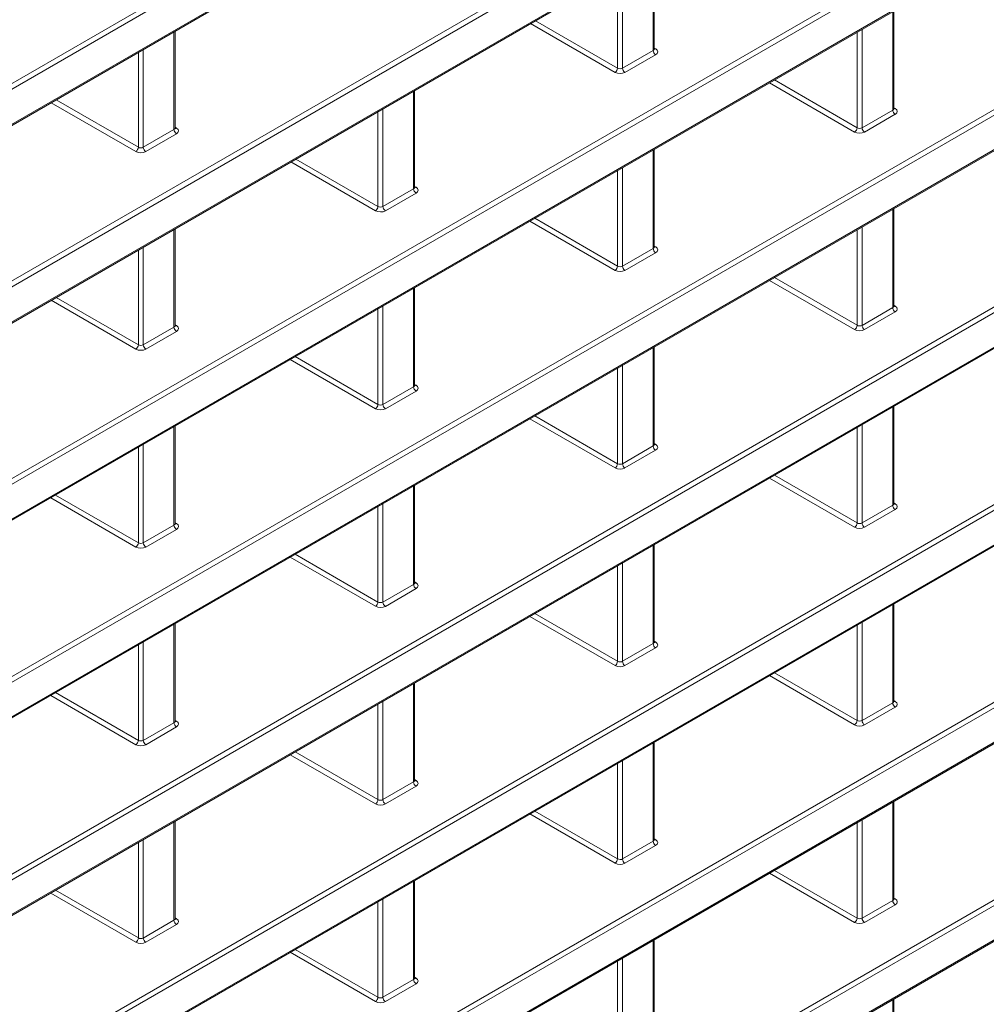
# Model space of a CAD drawing. Header units: millimetres. Extents: x 0 to 1118, y 0 to 864.
# Tile 286 of 512: x 624 to 637, y 107 to 121. Entities that reach past the tile are written whole.
import ezdxf

# ---------------------------------------------------------------- set-up
doc = ezdxf.new("R2010")
doc.units = ezdxf.units.MM

msp = doc.modelspace()

# ---------------------------------------------------------------- linework, layer by layer
at = {"color": 9, "linetype": 'Continuous', "lineweight": 0}
for p, q in [((606.985, 110.6312), (656.534, 139.2353)), ((656.569, 139.1742), (606.9704, 110.5415)), ((606.9704, 110.0403), (656.569, 138.673)), ((606.985, 107.8183), (654.3418, 135.1568)), ((654.3323, 135.07), (606.9704, 107.7285)), ((606.9704, 107.2273), (654.3323, 134.5688)), ((606.985, 105.0053), (654.3418, 132.3438)), ((654.3323, 132.257), (606.9704, 104.9155)), ((609.4229, 105.8355), (654.3323, 131.7611)), ((609.4376, 103.6028), (654.3418, 129.5255)), ((654.3323, 129.4386), (609.4229, 103.513)), ((609.4229, 103.0226), (654.3323, 128.9482)), ((654.3323, 126.6257), (609.4229, 100.7001)), ((609.4376, 100.7898), (654.3418, 126.7125)), ((609.4229, 100.2096), (654.3323, 126.1352)), ((654.3323, 123.8127), (609.4229, 97.8871)), ((609.4376, 97.9768), (654.3418, 123.8995)), ((609.4229, 97.3966), (654.3323, 123.3222)), ((632.6045, 120.6183), (632.6045, 122.0087)), ((632.097, 120.3665), (632.097, 121.7157)), ((632.1674, 121.7564), (632.1674, 120.366)), ((636.0163, 119.7696), (636.0163, 121.1707)), ((654.3323, 120.9997), (609.4229, 95.0741)), ((609.4376, 95.1638), (654.3418, 121.0865)), ((632.0617, 120.3053), (630.8577, 121.0003)), ((630.9284, 121.0411), (632.097, 120.3665)), ((625.781, 119.4921), (625.781, 120.8825)), ((635.5088, 119.5178), (635.5088, 120.8777)), ((635.5792, 120.9183), (635.5792, 119.5172)), ((625.2735, 119.2403), (625.2735, 120.5896)), ((625.3439, 120.6302), (625.3439, 119.2398)), ((632.1674, 120.366), (632.6045, 120.6183)), ((632.6396, 120.5572), (632.2025, 120.3049)), ((632.6192, 120.6518), (632.6402, 120.6392)), ((609.4229, 94.5836), (654.3323, 120.5092)), ((635.4735, 119.4565), (634.2603, 120.1569)), ((634.331, 120.1977), (635.5088, 119.5178)), ((629.1928, 118.6487), (629.1928, 120.0391)), ((625.2381, 119.1791), (624.0342, 119.8741)), ((624.1049, 119.9149), (625.2735, 119.2403)), ((628.6853, 118.3969), (628.6853, 119.7462)), ((628.7557, 119.7868), (628.7557, 118.3964)), ((635.5792, 119.5172), (636.0163, 119.7696)), ((636.0514, 119.7085), (635.6143, 119.4562)), ((636.031, 119.8031), (636.052, 119.7905)), ((625.3439, 119.2398), (625.781, 119.4921)), ((625.816, 119.4311), (625.3789, 119.1787)), ((625.7956, 119.5256), (625.8166, 119.513)), ((632.6045, 117.8), (632.6045, 119.2011)), ((628.6499, 118.3357), (627.4459, 119.0307)), ((627.5167, 119.0715), (628.6853, 118.3969)), ((632.097, 117.5482), (632.097, 118.9081)), ((632.1674, 118.9488), (632.1674, 117.5476)), ((628.7557, 118.3964), (629.1928, 118.6487)), ((629.2278, 118.5877), (628.7907, 118.3353)), ((629.2074, 118.6822), (629.2284, 118.6697)), ((636.0163, 116.9566), (636.0163, 118.3577)), ((654.3323, 118.1867), (609.4229, 92.2611)), ((609.4376, 92.3509), (654.3418, 118.2735)), ((632.0617, 117.4869), (630.8485, 118.1873)), ((630.9192, 118.2281), (632.097, 117.5482)), ((625.781, 116.6791), (625.781, 118.0695)), ((635.5088, 116.7048), (635.5088, 118.0647)), ((635.5792, 118.1054), (635.5792, 116.7042)), ((625.2735, 116.4273), (625.2735, 117.7766)), ((625.3439, 117.8172), (625.3439, 116.4268)), ((632.1674, 117.5476), (632.6045, 117.8)), ((632.6192, 117.8335), (632.6402, 117.8209)), ((609.4229, 91.7706), (654.3323, 117.6962)), ((632.6396, 117.7389), (632.2025, 117.4866)), ((635.4735, 116.6435), (634.2603, 117.3439)), ((634.331, 117.3847), (635.5088, 116.7048)), ((629.1928, 115.8304), (629.1928, 117.2315)), ((625.2381, 116.3661), (624.0342, 117.0611)), ((624.1049, 117.102), (625.2735, 116.4273)), ((628.6853, 115.5786), (628.6853, 116.9385)), ((628.7557, 116.9792), (628.7557, 115.5781)), ((635.5792, 116.7042), (636.0163, 116.9566)), ((636.031, 116.9901), (636.052, 116.9775)), ((636.0514, 116.8955), (635.6143, 116.6432)), ((625.3439, 116.4268), (625.781, 116.6791)), ((625.7956, 116.7126), (625.8166, 116.7001)), ((625.816, 116.6181), (625.3789, 116.3658)), ((632.6045, 114.987), (632.6045, 116.3881)), ((628.6499, 115.5174), (627.4367, 116.2177)), ((627.5074, 116.2586), (628.6853, 115.5786)), ((632.097, 114.7352), (632.097, 116.0951)), ((632.1674, 116.1358), (632.1674, 114.7347)), ((628.7557, 115.5781), (629.1928, 115.8304)), ((629.2074, 115.8639), (629.2284, 115.8513)), ((629.2278, 115.7693), (628.7907, 115.517)), ((636.0163, 114.1436), (636.0163, 115.5447)), ((632.0617, 114.674), (630.8485, 115.3743)), ((630.9192, 115.4152), (632.097, 114.7352)), ((625.781, 113.8608), (625.781, 115.2619)), ((635.5088, 113.8918), (635.5088, 115.2517)), ((635.5792, 115.2924), (635.5792, 113.8913)), ((625.2735, 113.609), (625.2735, 114.9689)), ((625.3439, 115.0096), (625.3439, 113.6085)), ((632.1674, 114.7347), (632.6045, 114.987)), ((632.6192, 115.0205), (632.6402, 115.0079)), ((632.6396, 114.9259), (632.2025, 114.6736)), ((635.4735, 113.8306), (634.2603, 114.5309)), ((634.331, 114.5718), (635.5088, 113.8918)), ((629.1928, 113.0174), (629.1928, 114.4185)), ((625.2381, 113.5478), (624.0249, 114.2482)), ((624.0956, 114.289), (625.2735, 113.609)), ((628.6853, 112.7656), (628.6853, 114.1255)), ((628.7557, 114.1662), (628.7557, 112.7651)), ((635.5792, 113.8913), (636.0163, 114.1436)), ((636.031, 114.1771), (636.052, 114.1645)), ((636.0514, 114.0825), (635.6143, 113.8302)), ((625.3439, 113.6085), (625.781, 113.8608)), ((625.7956, 113.8943), (625.8166, 113.8817)), ((625.816, 113.7998), (625.3789, 113.5474)), ((632.6045, 112.174), (632.6045, 113.5751)), ((628.6499, 112.7044), (627.4367, 113.4048)), ((627.5074, 113.4456), (628.6853, 112.7656)), ((632.097, 111.9222), (632.097, 113.2821)), ((632.1674, 113.3228), (632.1674, 111.9217)), ((628.7557, 112.7651), (629.1928, 113.0174)), ((629.2074, 113.0509), (629.2284, 113.0383)), ((629.2278, 112.9564), (628.7907, 112.704)), ((636.0163, 111.3306), (636.0163, 112.7317)), ((632.0617, 111.861), (630.8485, 112.5614)), ((630.9192, 112.6022), (632.097, 111.9222)), ((625.781, 111.0478), (625.781, 112.4489)), ((635.5088, 111.0788), (635.5088, 112.4387)), ((635.5792, 112.4794), (635.5792, 111.0783)), ((625.2735, 110.796), (625.2735, 112.156)), ((625.3439, 112.1966), (625.3439, 110.7955)), ((632.1674, 111.9217), (632.6045, 112.174)), ((632.6192, 112.2075), (632.6402, 112.1949)), ((632.6396, 112.113), (632.2025, 111.8606)), ((635.4735, 111.0176), (634.2603, 111.718)), ((634.331, 111.7588), (635.5088, 111.0788)), ((629.1928, 110.2044), (629.1928, 111.6055)), ((624.0956, 111.476), (625.2735, 110.796)), ((625.2381, 110.7348), (624.0249, 111.4352)), ((628.6853, 109.9526), (628.6853, 111.3126)), ((628.7557, 111.3532), (628.7557, 109.9521)), ((635.5792, 111.0783), (636.0163, 111.3306)), ((636.031, 111.3641), (636.052, 111.3515)), ((636.0514, 111.2696), (635.6143, 111.0172)), ((625.3439, 110.7955), (625.781, 111.0478)), ((625.7956, 111.0813), (625.8166, 111.0688)), ((625.816, 110.9868), (625.3789, 110.7344)), ((632.6045, 109.361), (632.6045, 110.7621)), ((627.5074, 110.6326), (628.6853, 109.9526)), ((628.6499, 109.8914), (627.4367, 110.5918)), ((632.097, 109.1092), (632.097, 110.4692)), ((632.1674, 110.5098), (632.1674, 109.1087)), ((628.7557, 109.9521), (629.1928, 110.2044)), ((629.2074, 110.2379), (629.2284, 110.2254)), ((629.2278, 110.1434), (628.7907, 109.891)), ((636.0163, 108.5176), (636.0163, 109.9187)), ((630.9192, 109.7892), (632.097, 109.1092)), ((625.781, 108.2348), (625.781, 109.6359)), ((632.0617, 109.048), (630.8485, 109.7484)), ((635.5088, 108.2658), (635.5088, 109.6258)), ((635.5792, 109.6664), (635.5792, 108.2653)), ((625.2735, 107.983), (625.2735, 109.343)), ((625.3439, 109.3836), (625.3439, 107.9825)), ((632.1674, 109.1087), (632.6045, 109.361)), ((632.6192, 109.3945), (632.6402, 109.382)), ((632.6396, 109.3), (632.2025, 109.0476)), ((634.331, 108.9458), (635.5088, 108.2658)), ((629.1928, 107.3914), (629.1928, 108.7925)), ((635.4735, 108.2046), (634.2603, 108.905)), ((624.0956, 108.663), (625.2735, 107.983)), ((625.2381, 107.9218), (624.0249, 108.6222)), ((628.6853, 107.1396), (628.6853, 108.4996)), ((628.7557, 108.5402), (628.7557, 107.1391)), ((635.5792, 108.2653), (636.0163, 108.5176)), ((636.031, 108.5511), (636.052, 108.5386)), ((636.0514, 108.4566), (635.6143, 108.2042)), ((625.3439, 107.9825), (625.781, 108.2348)), ((625.7956, 108.2683), (625.8166, 108.2558)), ((625.816, 108.1738), (625.3789, 107.9215)), ((632.6045, 106.548), (632.6045, 107.9491)), ((627.5074, 107.8196), (628.6853, 107.1396)), ((628.6499, 107.0784), (627.4367, 107.7788)), ((632.097, 106.2962), (632.097, 107.6562)), ((632.1674, 107.6968), (632.1674, 106.2957)), ((628.7557, 107.1391), (629.1928, 107.3914)), ((629.2074, 107.4249), (629.2284, 107.4124)), ((629.2278, 107.3304), (628.7907, 107.0781)), ((636.0163, 105.7046), (636.0163, 107.1057))]:
    msp.add_line(p, q, dxfattribs=at)
at = {"color": 7, "linetype": 'Continuous', "lineweight": 15}
for p, q in [((606.985, 110.0319), (656.5587, 138.6501)), ((606.985, 107.2189), (654.3469, 134.5603)), ((609.4376, 105.8271), (654.3469, 131.7527)), ((609.4376, 103.0141), (654.3469, 128.9397)), ((609.4376, 100.2011), (654.3469, 126.1267)), ((609.4376, 97.3881), (654.3469, 123.3137)), ((632.6192, 120.6389), (632.6192, 122.0172)), ((636.031, 119.7902), (636.031, 121.1791)), ((625.7956, 119.5127), (625.7956, 120.891)), ((609.4376, 94.5752), (654.3469, 120.5007)), ((629.2074, 118.6693), (629.2074, 120.0476)), ((632.6192, 117.8206), (632.6192, 119.2095)), ((636.031, 116.9772), (636.031, 118.3661)), ((625.7956, 116.6998), (625.7956, 118.078)), ((609.4376, 91.7622), (654.3469, 117.6878)), ((629.2074, 115.851), (629.2074, 117.24)), ((632.6192, 115.0076), (632.6192, 116.3966)), ((636.031, 114.1642), (636.031, 115.5532)), ((625.7956, 113.8814), (625.7956, 115.2704)), ((629.2074, 113.038), (629.2074, 114.427)), ((632.6192, 112.1946), (632.6192, 113.5836)), ((636.031, 111.3512), (636.031, 112.7402)), ((625.7956, 111.0684), (625.7956, 112.4574)), ((629.2074, 110.225), (629.2074, 111.614)), ((632.6192, 109.3816), (632.6192, 110.7706)), ((636.031, 108.5382), (636.031, 109.9272)), ((625.7956, 108.2555), (625.7956, 109.6444)), ((629.2074, 107.4121), (629.2074, 108.801)), ((632.6192, 106.5687), (632.6192, 107.9576)), ((636.031, 105.7253), (636.031, 107.1142))]:
    msp.add_line(p, q, dxfattribs=at)
at = {"color": 9, "linetype": 'Continuous', "lineweight": 0}
for centre, radius, start, end in [((632.6814, 120.6218), 0.077, 182.63708, 237.07265), ((632.6248, 120.6621), 0.0275, 258.49847, 303.93077), ((632.0191, 120.3707), 0.078, 303.05908, 356.94154), ((632.2443, 120.3695), 0.077, 182.63708, 237.07265), ((636.0932, 119.7731), 0.077, 182.63727, 237.07215), ((636.0366, 119.8133), 0.0275, 258.49556, 303.93167), ((625.8578, 119.4957), 0.077, 182.63668, 237.07305), ((625.8013, 119.5359), 0.0275, 258.46661, 303.96263), ((635.4309, 119.5219), 0.078, 303.05617, 356.94444), ((635.6561, 119.5208), 0.077, 182.63727, 237.07215), ((625.1956, 119.2445), 0.078, 303.05805, 356.94256), ((625.4207, 119.2433), 0.077, 182.63668, 237.07305), ((629.2696, 118.6523), 0.077, 182.63708, 237.07265), ((629.213, 118.6925), 0.0275, 258.49847, 303.93077), ((628.6073, 118.4011), 0.078, 303.05908, 356.94154), ((628.8325, 118.3999), 0.077, 182.63708, 237.07265), ((632.6814, 117.8035), 0.077, 182.63727, 237.07215), ((632.6248, 117.8438), 0.0275, 258.49245, 303.93478), ((632.0191, 117.5523), 0.078, 303.05914, 356.94148), ((632.2443, 117.5512), 0.077, 182.63727, 237.07215), ((636.0932, 116.9601), 0.077, 182.63688, 237.07285), ((636.0366, 117.0004), 0.0275, 258.49784, 303.9304), ((625.8578, 116.6827), 0.077, 182.63708, 237.07265), ((625.8013, 116.7229), 0.0275, 258.46953, 303.95971), ((635.4309, 116.7089), 0.078, 303.05599, 356.94463), ((635.6561, 116.7078), 0.077, 182.63688, 237.07285), ((625.1955, 116.4315), 0.078, 303.05908, 356.94154), ((625.4207, 116.4303), 0.077, 182.63708, 237.07265), ((629.2696, 115.8339), 0.077, 182.63727, 237.07215), ((629.213, 115.8742), 0.0275, 258.49245, 303.93478), ((628.6073, 115.5828), 0.078, 303.05914, 356.94148), ((628.8325, 115.5816), 0.077, 182.63727, 237.07215), ((632.6814, 114.9905), 0.077, 182.63688, 237.07285), ((632.6248, 115.0308), 0.0275, 258.49473, 303.93351), ((632.0191, 114.7394), 0.078, 303.05895, 356.94166), ((632.2443, 114.7382), 0.077, 182.63688, 237.07285), ((636.0932, 114.1471), 0.077, 182.6371, 237.07255), ((636.0366, 114.1874), 0.0275, 258.49591, 303.93182), ((625.8578, 113.8643), 0.077, 182.63727, 237.07215), ((625.8013, 113.9046), 0.0275, 258.46354, 303.96369), ((635.4309, 113.896), 0.078, 303.05602, 356.94468), ((635.6561, 113.8948), 0.077, 182.6371, 237.07255), ((625.1955, 113.6132), 0.078, 303.05914, 356.94148), ((625.4207, 113.612), 0.077, 182.63727, 237.07215), ((629.2696, 113.0209), 0.077, 182.63688, 237.07285), ((629.213, 113.0612), 0.0275, 258.49473, 303.93351), ((628.6073, 112.7698), 0.078, 303.05895, 356.94166), ((628.8325, 112.7686), 0.077, 182.63688, 237.07285), ((632.6814, 112.1776), 0.077, 182.6371, 237.07255), ((632.6248, 112.2178), 0.0275, 258.49281, 303.93493), ((632.0191, 111.9264), 0.078, 303.05898, 356.94171), ((632.2443, 111.9252), 0.077, 182.6371, 237.07255), ((636.0932, 111.3342), 0.077, 182.63688, 237.07285), ((636.0366, 111.3744), 0.0276, 258.50011, 303.92913), ((625.8578, 111.0514), 0.077, 182.63688, 237.07285), ((625.8013, 111.0916), 0.0275, 258.4658, 303.96243), ((635.4309, 111.083), 0.078, 303.0558, 356.94481), ((635.6561, 111.0818), 0.077, 182.63688, 237.07285), ((625.1955, 110.8002), 0.078, 303.05895, 356.94166), ((625.4207, 110.799), 0.077, 182.63688, 237.07285), ((629.2696, 110.208), 0.077, 182.6371, 237.07255), ((629.213, 110.2482), 0.0275, 258.49281, 303.93493), ((628.6073, 109.9568), 0.078, 303.05898, 356.94171), ((628.8325, 109.9556), 0.077, 182.6371, 237.07255), ((632.6814, 109.3646), 0.077, 182.63688, 237.07285), ((632.6248, 109.4048), 0.0275, 258.49701, 303.93223), ((632.0191, 109.1134), 0.078, 303.05877, 356.94185), ((632.2443, 109.1122), 0.077, 182.63688, 237.07285), ((636.0932, 108.5212), 0.077, 182.63811, 237.07162), ((636.0366, 108.5614), 0.0275, 258.48619, 303.93904), ((625.8578, 108.2384), 0.077, 182.6371, 237.07255), ((625.8013, 108.2786), 0.0275, 258.46388, 303.96385), ((635.4309, 108.27), 0.078, 303.05652, 356.9441), ((635.6561, 108.2688), 0.077, 182.63811, 237.07162), ((625.1955, 107.9872), 0.078, 303.05898, 356.94171), ((625.4207, 107.9861), 0.077, 182.6371, 237.07255), ((629.2696, 107.395), 0.077, 182.63688, 237.07285), ((629.213, 107.4352), 0.0275, 258.49701, 303.93223), ((628.6073, 107.1438), 0.078, 303.05877, 356.94185), ((628.8325, 107.1427), 0.077, 182.63688, 237.07285)]:
    msp.add_arc(centre, radius, start, end, dxfattribs=at)
for centre, major_axis, ratio, start_param, end_param in [((632.5692, 120.6394), (0.05, -0.0008), 0.5872741, 5.5068216, 6.2922198), ((632.5689, 120.5988), (0.1, -0.0008), 0.5823041, 5.5022266, 7.0642962), ((632.1318, 120.3464), (0.1, -0.0008), 0.5823041, 3.9401569, 5.5022266), ((632.1321, 120.3871), (0.05, -0.0008), 0.5872741, 3.9447519, 5.5068216), ((635.981, 119.7907), (0.05, -0.0008), 0.5872741, 5.5068216, 6.2922198), ((635.9807, 119.75), (0.1, -0.0008), 0.5823041, 5.5022266, 7.0642962), ((625.7456, 119.5132), (0.05, -0.0008), 0.5872741, 5.5068216, 6.2922198), ((625.7453, 119.4726), (0.1, -0.0008), 0.5823041, 5.5022266, 7.0642962), ((635.5436, 119.4977), (0.1, -0.0008), 0.5823041, 3.9401569, 5.5022266), ((635.5439, 119.5384), (0.05, -0.0008), 0.5872741, 3.9447519, 5.5068216), ((625.3082, 119.2203), (0.1, -0.0008), 0.5823041, 3.9401569, 5.5022266), ((625.3085, 119.2609), (0.05, -0.0008), 0.5872741, 3.9447519, 5.5068216), ((629.1574, 118.6698), (0.05, -0.0008), 0.5872741, 5.5068216, 6.2922198), ((629.1571, 118.6292), (0.1, -0.0008), 0.5823041, 5.5022266, 7.0642962), ((628.72, 118.3769), (0.1, -0.0008), 0.5823041, 3.9401569, 5.5022266), ((628.7203, 118.4175), (0.05, -0.0008), 0.5872741, 3.9447519, 5.5068216), ((632.5692, 117.8211), (0.05, -0.0008), 0.5872741, 5.5068216, 6.2922198), ((632.5689, 117.7805), (0.1, -0.0008), 0.5823041, 5.5022266, 7.0642962), ((632.1318, 117.5281), (0.1, -0.0008), 0.5823041, 3.9401569, 5.5022266), ((632.1321, 117.5688), (0.05, -0.0008), 0.5872741, 3.9447519, 5.5068216), ((635.981, 116.9777), (0.05, -0.0008), 0.5872741, 5.5068216, 6.2922198), ((635.9807, 116.9371), (0.1, -0.0008), 0.5823041, 5.5022266, 7.0642962), ((625.7456, 116.7003), (0.05, -0.0008), 0.5872741, 5.5068216, 6.2922198), ((625.7453, 116.6596), (0.1, -0.0008), 0.5823041, 5.5022266, 7.0642962), ((635.5436, 116.6847), (0.1, -0.0008), 0.5823041, 3.9401569, 5.5022266), ((635.5439, 116.7254), (0.05, -0.0008), 0.5872741, 3.9447519, 5.5068216), ((625.3082, 116.4073), (0.1, -0.0008), 0.5823041, 3.9401569, 5.5022266), ((625.3085, 116.4479), (0.05, -0.0008), 0.5872741, 3.9447519, 5.5068216), ((629.1574, 115.8515), (0.05, -0.0008), 0.5872741, 5.5068216, 6.2922198), ((629.1571, 115.8109), (0.1, -0.0008), 0.5823041, 5.5022266, 7.0642962), ((628.72, 115.5585), (0.1, -0.0008), 0.5823041, 3.9401569, 5.5022266), ((628.7203, 115.5992), (0.05, -0.0008), 0.5872741, 3.9447519, 5.5068216), ((632.5692, 115.0081), (0.05, -0.0008), 0.5872741, 5.5068216, 6.2922198), ((632.5689, 114.9675), (0.1, -0.0008), 0.5823041, 5.5022266, 7.0642962), ((632.1318, 114.7151), (0.1, -0.0008), 0.5823041, 3.9401569, 5.5022266), ((632.1321, 114.7558), (0.05, -0.0008), 0.5872741, 3.9447519, 5.5068216), ((635.981, 114.1647), (0.05, -0.0008), 0.5872741, 5.5068216, 6.2922198), ((635.9807, 114.1241), (0.1, -0.0008), 0.5823041, 5.5022266, 7.0642962), ((625.7456, 113.8819), (0.05, -0.0008), 0.5872741, 5.5068216, 6.2922198), ((625.7453, 113.8413), (0.1, -0.0008), 0.5823041, 5.5022266, 7.0642962), ((635.5436, 113.8717), (0.1, -0.0008), 0.5823041, 3.9401569, 5.5022266), ((635.5439, 113.9124), (0.05, -0.0008), 0.5872741, 3.9447519, 5.5068216), ((625.3082, 113.589), (0.1, -0.0008), 0.5823041, 3.9401569, 5.5022266), ((625.3085, 113.6296), (0.05, -0.0008), 0.5872741, 3.9447519, 5.5068216), ((629.1574, 113.0385), (0.05, -0.0008), 0.5872741, 5.5068216, 6.2922198), ((629.1571, 112.9979), (0.1, -0.0008), 0.5823041, 5.5022266, 7.0642962), ((628.72, 112.7456), (0.1, -0.0008), 0.5823041, 3.9401569, 5.5022266), ((628.7203, 112.7862), (0.05, -0.0008), 0.5872741, 3.9447519, 5.5068216), ((632.5692, 112.1951), (0.05, -0.0008), 0.5872741, 5.5068216, 6.2922198), ((632.5689, 112.1545), (0.1, -0.0008), 0.5823041, 5.5022266, 7.0642962), ((632.1318, 111.9022), (0.1, -0.0008), 0.5823041, 3.9401569, 5.5022266), ((632.1321, 111.9428), (0.05, -0.0008), 0.5872741, 3.9447519, 5.5068216), ((635.981, 111.3517), (0.05, -0.0008), 0.5872741, 5.5068216, 6.2922198), ((635.9807, 111.3111), (0.1, -0.0008), 0.5823041, 5.5022266, 7.0642962), ((625.7456, 111.0689), (0.05, -0.0008), 0.5872741, 5.5068216, 6.2922198), ((625.7453, 111.0283), (0.1, -0.0008), 0.5823041, 5.5022266, 7.0642962), ((635.5436, 111.0588), (0.1, -0.0008), 0.5823041, 3.9401569, 5.5022266), ((635.5439, 111.0994), (0.05, -0.0008), 0.5872741, 3.9447519, 5.5068216), ((625.3085, 110.8166), (0.05, -0.0008), 0.5872741, 3.9447519, 5.5068216), ((625.3082, 110.776), (0.1, -0.0008), 0.5823041, 3.9401569, 5.5022266), ((629.1574, 110.2255), (0.05, -0.0008), 0.5872741, 5.5068216, 6.2922198), ((629.1571, 110.1849), (0.1, -0.0008), 0.5823041, 5.5022266, 7.0642962), ((628.7203, 109.9732), (0.05, -0.0008), 0.5872741, 3.9447519, 5.5068216), ((628.72, 109.9326), (0.1, -0.0008), 0.5823041, 3.9401569, 5.5022266), ((632.5692, 109.3821), (0.05, -0.0008), 0.5872741, 5.5068216, 6.2922198), ((632.5689, 109.3415), (0.1, -0.0008), 0.5823041, 5.5022266, 7.0642962), ((632.1321, 109.1298), (0.05, -0.0008), 0.5872741, 3.9447519, 5.5068216), ((632.1318, 109.0892), (0.1, -0.0008), 0.5823041, 3.9401569, 5.5022266), ((635.981, 108.5387), (0.05, -0.0008), 0.5872741, 5.5068216, 6.2922198), ((635.9807, 108.4981), (0.1, -0.0008), 0.5823041, 5.5022266, 7.0642962), ((625.7456, 108.256), (0.05, -0.0008), 0.5872741, 5.5068216, 6.2922198), ((625.7453, 108.2153), (0.1, -0.0008), 0.5823041, 5.5022266, 7.0642962), ((635.5439, 108.2864), (0.05, -0.0008), 0.5872741, 3.9447519, 5.5068216), ((635.5436, 108.2458), (0.1, -0.0008), 0.5823041, 3.9401569, 5.5022266), ((625.3085, 108.0036), (0.05, -0.0008), 0.5872741, 3.9447519, 5.5068216), ((625.3082, 107.963), (0.1, -0.0008), 0.5823041, 3.9401569, 5.5022266), ((629.1574, 107.4126), (0.05, -0.0008), 0.5872741, 5.5068216, 6.2922198), ((629.1571, 107.3719), (0.1, -0.0008), 0.5823041, 5.5022266, 7.0642962), ((628.7203, 107.1602), (0.05, -0.0008), 0.5872741, 3.9447519, 5.5068216), ((628.72, 107.1196), (0.1, -0.0008), 0.5823041, 3.9401569, 5.5022266)]:
    msp.add_ellipse(centre, major_axis=major_axis, ratio=ratio, start_param=start_param, end_param=end_param, dxfattribs=at)
at = {"color": 7, "linetype": 'Continuous', "lineweight": 15}
for points, knots in [([(632.6203, 120.6329), (632.6204, 120.6328), (632.6209, 120.6322), (632.6189, 120.6369), (632.6193, 120.6385), (632.6193, 120.6387)], [0, 0, 0, 0, 0.237057, 0.9200812, 1, 1, 1, 1]), ([(636.0321, 119.7842), (636.0322, 119.784), (636.0327, 119.7835), (636.0306, 119.7882), (636.0311, 119.7898), (636.0311, 119.7899)], [0, 0, 0, 0, 0.237048, 0.9200921, 1, 1, 1, 1]), ([(625.7968, 119.5067), (625.7969, 119.5066), (625.7973, 119.506), (625.7953, 119.5107), (625.7957, 119.5123), (625.7957, 119.5125)], [0, 0, 0, 0, 0.2370568, 0.9201026, 1, 1, 1, 1]), ([(629.2085, 118.6633), (629.2087, 118.6632), (629.2091, 118.6626), (629.2071, 118.6673), (629.2075, 118.6689), (629.2075, 118.6691)], [0, 0, 0, 0, 0.237057, 0.9200812, 1, 1, 1, 1]), ([(632.6203, 117.8146), (632.6204, 117.8145), (632.6209, 117.8139), (632.6189, 117.8186), (632.6193, 117.8202), (632.6193, 117.8203)], [0, 0, 0, 0, 0.237048, 0.9200921, 1, 1, 1, 1]), ([(636.0321, 116.9712), (636.0322, 116.9711), (636.0327, 116.9705), (636.0307, 116.9752), (636.0311, 116.9768), (636.0311, 116.9769)], [0, 0, 0, 0, 0.2372089, 0.9207109, 1, 1, 1, 1]), ([(625.7968, 116.6938), (625.7969, 116.6936), (625.7973, 116.693), (625.7953, 116.6977), (625.7957, 116.6993), (625.7957, 116.6995)], [0, 0, 0, 0, 0.237057, 0.9200812, 1, 1, 1, 1]), ([(629.2085, 115.845), (629.2087, 115.8449), (629.2091, 115.8443), (629.2071, 115.849), (629.2075, 115.8506), (629.2075, 115.8508)], [0, 0, 0, 0, 0.237048, 0.9200921, 1, 1, 1, 1]), ([(632.6203, 115.0016), (632.6204, 115.0015), (632.6209, 115.0009), (632.6189, 115.0056), (632.6193, 115.0072), (632.6193, 115.0073)], [0, 0, 0, 0, 0.2372089, 0.9207109, 1, 1, 1, 1]), ([(636.0321, 114.1582), (636.0322, 114.1581), (636.0327, 114.1575), (636.0307, 114.1622), (636.0311, 114.1638), (636.0311, 114.164)], [0, 0, 0, 0, 0.2372111, 0.9207109, 1, 1, 1, 1]), ([(625.7968, 113.8754), (625.7969, 113.8753), (625.7973, 113.8747), (625.7953, 113.8794), (625.7957, 113.881), (625.7957, 113.8812)], [0, 0, 0, 0, 0.237048, 0.9200921, 1, 1, 1, 1]), ([(629.2085, 113.032), (629.2087, 113.0319), (629.2091, 113.0313), (629.2071, 113.036), (629.2075, 113.0376), (629.2075, 113.0378)], [0, 0, 0, 0, 0.2372089, 0.9207109, 1, 1, 1, 1]), ([(632.6203, 112.1886), (632.6204, 112.1885), (632.6209, 112.1879), (632.6189, 112.1926), (632.6193, 112.1942), (632.6193, 112.1944)], [0, 0, 0, 0, 0.2372111, 0.9207109, 1, 1, 1, 1]), ([(636.0321, 111.3452), (636.0322, 111.3451), (636.0327, 111.3445), (636.0307, 111.3492), (636.0311, 111.3508), (636.0311, 111.351)], [0, 0, 0, 0, 0.2372164, 0.9207111, 1, 1, 1, 1]), ([(625.7968, 111.0625), (625.7969, 111.0623), (625.7973, 111.0617), (625.7953, 111.0664), (625.7957, 111.068), (625.7957, 111.0682)], [0, 0, 0, 0, 0.2372089, 0.9207109, 1, 1, 1, 1]), ([(629.2085, 110.2191), (629.2087, 110.2189), (629.2091, 110.2183), (629.2071, 110.223), (629.2075, 110.2246), (629.2075, 110.2248)], [0, 0, 0, 0, 0.2372111, 0.9207109, 1, 1, 1, 1]), ([(632.6203, 109.3757), (632.6204, 109.3755), (632.6209, 109.3749), (632.6189, 109.3796), (632.6193, 109.3812), (632.6193, 109.3814)], [0, 0, 0, 0, 0.2372164, 0.9207111, 1, 1, 1, 1]), ([(636.0321, 108.5323), (636.0322, 108.5321), (636.0327, 108.5315), (636.0306, 108.5362), (636.0311, 108.5378), (636.0311, 108.538)], [0, 0, 0, 0, 0.237057, 0.9200812, 1, 1, 1, 1]), ([(625.7968, 108.2495), (625.7969, 108.2493), (625.7973, 108.2487), (625.7953, 108.2534), (625.7957, 108.255), (625.7957, 108.2552)], [0, 0, 0, 0, 0.2372111, 0.9207109, 1, 1, 1, 1]), ([(629.2085, 107.4061), (629.2087, 107.4059), (629.2091, 107.4053), (629.2071, 107.41), (629.2075, 107.4116), (629.2075, 107.4118)], [0, 0, 0, 0, 0.2372164, 0.9207111, 1, 1, 1, 1])]:
    msp.add_open_spline(points, degree=3, knots=knots, dxfattribs=at)

doc.saveas('drawing.dxf')
